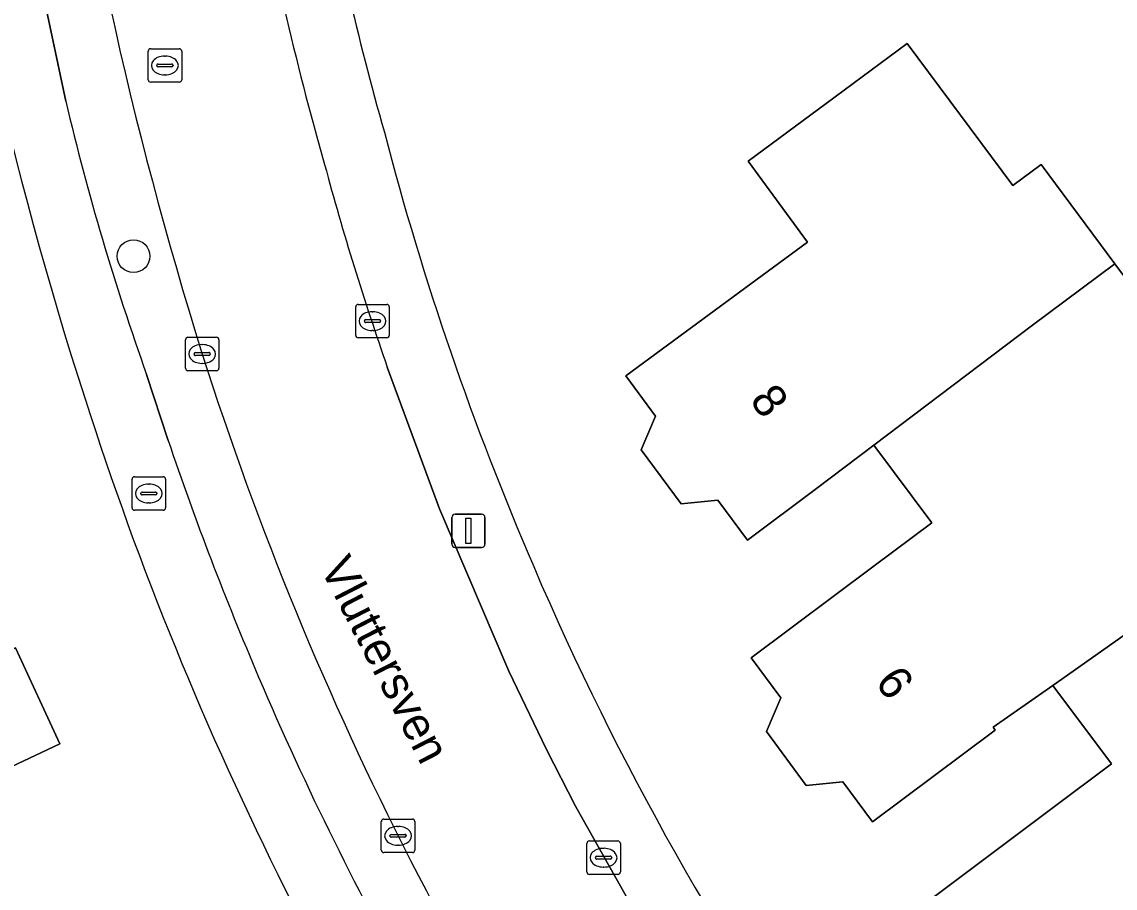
# Model space of a CAD drawing. Extents: x 163426 to 164192, y 380329 to 381641.
# Drawn here: x 163726 to 163758.68, y 381187.61 to 381213.49 of the extents above; entities that cross this region are included whole.
import ezdxf

# ---------------------------------------------------------------- set-up
doc = ezdxf.new("R2010")
doc.units = 0
for name, color, linetype in [('IMGEO_Boom', 7, 'Continuous'), ('IMGEO_Brandkraan', 7, 'Continuous'), ('IMGEO_Erf', 7, 'Continuous'), ('IMGEO_Kolk', 7, 'Continuous'), ('IMGEO_Lichtmast', 7, 'Continuous'), ('IMGEO_Openbare_ruimte_label', 7, 'Continuous'), ('IMGEO_Pand', 7, 'Continuous'), ('IMGEO_Pand_nummerreeks', 7, 'Continuous'), ('IMGEO_Parkeervlak_open', 7, 'Continuous'), ('IMGEO_Rijbaan_lokaal_open', 7, 'Continuous'), ('IMGEO_Rioolput', 7, 'Continuous'), ('IMGEO_Voetpad_open', 7, 'Continuous')]:
    doc.layers.add(name, color=color, linetype=linetype)

msp = doc.modelspace()

# ---------------------------------------------------------------- linework, layer by layer
at = {"layer": 'IMGEO_Boom'}
msp.add_circle((163729.338, 381206.491), 0.489, dxfattribs=at)
at = {"layer": 'IMGEO_Brandkraan'}
for p, q in [((163729.294, 381198.975), (163729.294, 381199.827)), ((163729.369, 381199.901), (163730.221, 381199.901)), ((163730.295, 381199.827), (163730.295, 381198.975)), ((163729.553, 381199.395), (163729.553, 381199.407)), ((163729.596, 381199.444), (163729.994, 381199.444)), ((163729.782, 381199.681), (163729.807, 381199.681)), ((163730.037, 381199.407), (163730.037, 381199.395)), ((163729.991, 381199.358), (163729.593, 381199.358)), ((163729.805, 381199.121), (163729.78, 381199.121)), ((163730.221, 381198.901), (163729.369, 381198.901))]:
    msp.add_line(p, q, dxfattribs=at)
for points in [[(163729.294, 381198.975), (163729.294, 381199.827)], [(163729.369, 381199.901), (163730.221, 381199.901)], [(163730.295, 381199.827), (163730.295, 381198.975)], [(163730.221, 381198.901), (163729.369, 381198.901)]]:
    msp.add_lwpolyline(points, dxfattribs=at)
for centre, radius, start, end in [((163729.371, 381199.825), 0.0765, 91.552, 178.448), ((163729.371, 381199.825), 0.0765, 91.552, 178.448), ((163730.219, 381199.825), 0.0765, 1.552, 88.448), ((163730.219, 381199.825), 0.0765, 1.552, 88.448), ((163729.593, 381199.404), 0.0403, 85.8775, 175.7526), ((163729.998, 381199.406), 0.0386, 1.7309, 96.639), ((163729.59, 381199.394), 0.0366, 178.938, 274.7102), ((163729.994, 381199.401), 0.043, 264.8664, 352.4533), ((163729.371, 381198.977), 0.0765, 181.552, 268.448), ((163729.371, 381198.977), 0.0765, 181.552, 268.448), ((163730.219, 381198.977), 0.0765, 271.552, 358.448), ((163730.219, 381198.977), 0.0765, 271.552, 358.448)]:
    msp.add_arc(centre, radius, start, end, dxfattribs=at)
for centre, major_axis, ratio, start_param, end_param in [((163729.781, 381199.401), (-0.387, 0.002), 0.722429, 4.712389, 7.853982), ((163729.806, 381199.401), (-0.39, 0.002), 0.717154, 1.570796, 4.712389)]:
    msp.add_ellipse(centre, major_axis=major_axis, ratio=ratio, start_param=start_param, end_param=end_param, dxfattribs=at)
at = {"layer": 'IMGEO_Erf'}
for points in [[(163717.855, 381219.215), (163718.143, 381213.343), (163715.515, 381213.206), (163715.679, 381210.09), (163716.998, 381207.286), (163719.362, 381208.398), (163721.882, 381203.078), (163724.403, 381197.754), (163722.002, 381196.647), (163723.421, 381193.642), (163725.807, 381194.791), (163727.137, 381191.923), (163721.688, 381189.346), (163720.358, 381192.229), (163714.615, 381189.514), (163712.449, 381194.108), (163715.479, 381195.537), (163713.761, 381199.18), (163712.027, 381202.855), (163708.998, 381201.426), (163706.058, 381207.644), (163705.722, 381214.476)], [(163753.158, 381187.273), (163756.825, 381190.02), (163758.566, 381191.324), (163756.812, 381193.665), (163755.035, 381192.414), (163755.093, 381192.332), (163751.426, 381189.585), (163750.539, 381190.784), (163749.445, 381190.672), (163748.257, 381192.287), (163748.686, 381193.292), (163747.798, 381194.492), (163751.477, 381197.236), (163753.201, 381198.522), (163751.466, 381200.848), (163749.751, 381199.551), (163747.684, 381198.009), (163746.797, 381199.206), (163745.701, 381199.094), (163744.513, 381200.709), (163744.94, 381201.71), (163744.048, 381202.913), (163747.791, 381205.668), (163749.484, 381206.914), (163747.705, 381209.332), (163750.038, 381211.059), (163752.459, 381212.852), (163755.616, 381208.6), (163756.466, 381209.231), (163758.669, 381206.263), (163761.107, 381202.979)]]:
    msp.add_lwpolyline(points, dxfattribs=at)
for centre, radius, start, end in [((163835.642, 381237.123), 113.261, 186.95585, 197.94301), ((163823.036, 381234.647), 89.602, 190.21727, 195.8365), ((163824.201, 381232.984), 90.289, 194.61942, 203.33817), ((163824.328, 381233.05), 101.243, 197.72274, 215.66381), ((163821.974, 381231.796), 87.774, 203.20204, 215.67742)]:
    msp.add_arc(centre, radius, start, end, dxfattribs=at)
at = {"layer": 'IMGEO_Kolk'}
for p, q in [((163735.979, 381204.127), (163735.979, 381204.979)), ((163736.054, 381205.053), (163736.906, 381205.053)), ((163736.98, 381204.979), (163736.98, 381204.127)), ((163736.467, 381204.833), (163736.492, 381204.833)), ((163736.238, 381204.547), (163736.238, 381204.559)), ((163736.676, 381204.51), (163736.278, 381204.51)), ((163736.281, 381204.596), (163736.679, 381204.596)), ((163736.722, 381204.559), (163736.722, 381204.547)), ((163730.89, 381203.144), (163730.89, 381203.996)), ((163730.965, 381204.07), (163731.817, 381204.07)), ((163731.891, 381203.996), (163731.891, 381203.144)), ((163736.906, 381204.053), (163736.054, 381204.053)), ((163736.49, 381204.273), (163736.465, 381204.273)), ((163731.378, 381203.85), (163731.403, 381203.85)), ((163731.149, 381203.564), (163731.149, 381203.576)), ((163731.587, 381203.527), (163731.189, 381203.527)), ((163731.192, 381203.613), (163731.59, 381203.613)), ((163731.633, 381203.576), (163731.633, 381203.564)), ((163731.817, 381203.07), (163730.965, 381203.07)), ((163731.401, 381203.29), (163731.376, 381203.29)), ((163736.744, 381188.746), (163736.744, 381189.598)), ((163736.819, 381189.672), (163737.671, 381189.672)), ((163737.745, 381189.598), (163737.745, 381188.746)), ((163737.232, 381189.452), (163737.257, 381189.452)), ((163737.003, 381189.166), (163737.003, 381189.178)), ((163737.441, 381189.129), (163737.043, 381189.129)), ((163737.046, 381189.215), (163737.444, 381189.215)), ((163737.487, 381189.178), (163737.487, 381189.166)), ((163742.887, 381188.092), (163742.887, 381188.944)), ((163742.962, 381189.018), (163743.814, 381189.018)), ((163743.888, 381188.944), (163743.888, 381188.092)), ((163737.671, 381188.672), (163736.819, 381188.672)), ((163737.255, 381188.892), (163737.23, 381188.892)), ((163743.375, 381188.798), (163743.4, 381188.798)), ((163743.146, 381188.512), (163743.146, 381188.524)), ((163743.584, 381188.475), (163743.186, 381188.475)), ((163743.189, 381188.561), (163743.587, 381188.561)), ((163743.63, 381188.524), (163743.63, 381188.512)), ((163743.814, 381188.018), (163742.962, 381188.018)), ((163743.398, 381188.238), (163743.373, 381188.238))]:
    msp.add_line(p, q, dxfattribs=at)
for points in [[(163735.979, 381204.127), (163735.979, 381204.979)], [(163736.054, 381205.053), (163736.906, 381205.053)], [(163736.98, 381204.979), (163736.98, 381204.127)], [(163730.89, 381203.144), (163730.89, 381203.996)], [(163730.965, 381204.07), (163731.817, 381204.07)], [(163731.891, 381203.996), (163731.891, 381203.144)], [(163736.906, 381204.053), (163736.054, 381204.053)], [(163731.817, 381203.07), (163730.965, 381203.07)], [(163736.744, 381188.746), (163736.744, 381189.598)], [(163736.819, 381189.672), (163737.671, 381189.672)], [(163737.745, 381189.598), (163737.745, 381188.746)], [(163742.887, 381188.092), (163742.887, 381188.944)], [(163742.962, 381189.018), (163743.814, 381189.018)], [(163743.888, 381188.944), (163743.888, 381188.092)], [(163737.671, 381188.672), (163736.819, 381188.672)], [(163743.814, 381188.018), (163742.962, 381188.018)]]:
    msp.add_lwpolyline(points, dxfattribs=at)
for centre, radius, start, end in [((163736.056, 381204.977), 0.0765, 91.552, 178.448), ((163736.056, 381204.977), 0.0765, 91.552, 178.448), ((163736.904, 381204.977), 0.0765, 1.552, 88.448), ((163736.904, 381204.977), 0.0765, 1.552, 88.448), ((163736.278, 381204.556), 0.0403, 85.8775, 175.7526), ((163736.275, 381204.546), 0.0366, 178.938, 274.7102), ((163736.679, 381204.553), 0.043, 264.8664, 352.4533), ((163736.683, 381204.558), 0.0386, 1.7309, 96.639), ((163730.967, 381203.994), 0.0765, 91.552, 178.448), ((163730.967, 381203.994), 0.0765, 91.552, 178.448), ((163731.815, 381203.994), 0.0765, 1.552, 88.448), ((163731.815, 381203.994), 0.0765, 1.552, 88.448), ((163736.056, 381204.129), 0.0765, 181.552, 268.448), ((163736.056, 381204.129), 0.0765, 181.552, 268.448), ((163736.904, 381204.129), 0.0765, 271.552, 358.448), ((163736.904, 381204.129), 0.0765, 271.552, 358.448), ((163731.189, 381203.573), 0.0403, 85.8775, 175.7526), ((163731.186, 381203.563), 0.0366, 178.938, 274.7102), ((163731.59, 381203.57), 0.043, 264.8664, 352.4533), ((163731.594, 381203.575), 0.0386, 1.7309, 96.639), ((163730.967, 381203.146), 0.0765, 181.552, 268.448), ((163730.967, 381203.146), 0.0765, 181.552, 268.448), ((163731.815, 381203.146), 0.0765, 271.552, 358.448), ((163731.815, 381203.146), 0.0765, 271.552, 358.448), ((163736.821, 381189.596), 0.0765, 91.552, 178.448), ((163736.821, 381189.596), 0.0765, 91.552, 178.448), ((163737.669, 381189.596), 0.0765, 1.552, 88.448), ((163737.669, 381189.596), 0.0765, 1.552, 88.448), ((163737.043, 381189.175), 0.0403, 85.8775, 175.7526), ((163737.04, 381189.165), 0.0366, 178.938, 274.7102), ((163737.444, 381189.172), 0.043, 264.8664, 352.4533), ((163737.448, 381189.177), 0.0386, 1.7309, 96.639), ((163742.964, 381188.942), 0.0765, 91.552, 178.448), ((163742.964, 381188.942), 0.0765, 91.552, 178.448), ((163743.812, 381188.942), 0.0765, 1.552, 88.448), ((163743.812, 381188.942), 0.0765, 1.552, 88.448), ((163736.821, 381188.748), 0.0765, 181.552, 268.448), ((163736.821, 381188.748), 0.0765, 181.552, 268.448), ((163737.669, 381188.748), 0.0765, 271.552, 358.448), ((163737.669, 381188.748), 0.0765, 271.552, 358.448), ((163743.186, 381188.521), 0.0403, 85.8775, 175.7526), ((163743.183, 381188.511), 0.0366, 178.938, 274.7102), ((163743.587, 381188.518), 0.043, 264.8664, 352.4533), ((163743.591, 381188.523), 0.0386, 1.7309, 96.639), ((163742.964, 381188.094), 0.0765, 181.552, 268.448), ((163742.964, 381188.094), 0.0765, 181.552, 268.448), ((163743.812, 381188.094), 0.0765, 271.552, 358.448), ((163743.812, 381188.094), 0.0765, 271.552, 358.448)]:
    msp.add_arc(centre, radius, start, end, dxfattribs=at)
for centre, major_axis, ratio, start_param, end_param in [((163736.466, 381204.553), (-0.387, 0.002), 0.722429, 4.712389, 7.853982), ((163736.491, 381204.553), (-0.39, 0.002), 0.717154, 1.570796, 4.712389), ((163731.377, 381203.57), (-0.387, 0.002), 0.722429, 4.712389, 7.853982), ((163731.402, 381203.57), (-0.39, 0.002), 0.717154, 1.570796, 4.712389), ((163737.231, 381189.172), (-0.387, 0.002), 0.722429, 4.712389, 7.853982), ((163737.256, 381189.172), (-0.39, 0.002), 0.717154, 1.570796, 4.712389), ((163743.374, 381188.518), (-0.387, 0.002), 0.722429, 4.712389, 7.853982), ((163743.399, 381188.518), (-0.39, 0.002), 0.717154, 1.570796, 4.712389)]:
    msp.add_ellipse(centre, major_axis=major_axis, ratio=ratio, start_param=start_param, end_param=end_param, dxfattribs=at)
at = {"layer": 'IMGEO_Lichtmast'}
for p, q in [((163738.952, 381198.785), (163739.742, 381198.785)), ((163739.742, 381198.785), (163738.952, 381198.785)), ((163738.852, 381197.885), (163738.852, 381198.685)), ((163738.852, 381198.685), (163738.852, 381197.885)), ((163739.842, 381198.685), (163739.842, 381197.885)), ((163739.842, 381197.885), (163739.842, 381198.685)), ((163739.742, 381197.785), (163738.952, 381197.785)), ((163738.952, 381197.785), (163739.742, 381197.785))]:
    msp.add_line(p, q, dxfattribs=at)
msp.add_lwpolyline([(163739.272, 381198.66), (163739.422, 381198.66), (163739.422, 381197.91), (163739.272, 381197.91), (163739.272, 381198.66)], dxfattribs=at)
for centre, start, end in [((163738.952, 381198.685), 90, 180), ((163738.952, 381198.685), 90, 180), ((163739.742, 381198.685), 0, 90), ((163739.742, 381198.685), 360, 90), ((163738.952, 381197.885), 180, 270), ((163738.952, 381197.885), 180, 270), ((163739.742, 381197.885), 270, 0), ((163739.742, 381197.885), 270, 0)]:
    msp.add_arc(centre, 0.1, start, end, dxfattribs=at)
at = {"layer": 'IMGEO_Pand'}
for points in [[(163758.669, 381206.263), (163756.466, 381209.231), (163755.616, 381208.6), (163752.459, 381212.852), (163750.038, 381211.059), (163747.705, 381209.332), (163749.484, 381206.914), (163747.791, 381205.668), (163744.048, 381202.913), (163744.94, 381201.71), (163744.513, 381200.709), (163745.701, 381199.094), (163746.797, 381199.206), (163747.684, 381198.009), (163749.751, 381199.551), (163751.466, 381200.848), (163756.207, 381204.434)], [(163759.364, 381200.182), (163761.107, 381202.979), (163758.669, 381206.263), (163756.207, 381204.434), (163751.466, 381200.848), (163753.201, 381198.522), (163751.477, 381197.236), (163747.798, 381194.492), (163748.686, 381193.292), (163748.257, 381192.287), (163749.445, 381190.672), (163750.539, 381190.784), (163751.426, 381189.585), (163755.093, 381192.332), (163755.035, 381192.414), (163756.812, 381193.665), (163759.62, 381195.642), (163761.568, 381197.213)], [(163762.719, 381191.472), (163764.724, 381192.961), (163761.568, 381197.213), (163759.62, 381195.642), (163756.812, 381193.665), (163758.566, 381191.324), (163756.825, 381190.02), (163753.158, 381187.273), (163754.05, 381186.065), (163753.621, 381185.058), (163754.809, 381183.443), (163755.904, 381183.555), (163756.79, 381182.356), (163760.809, 381185.332), (163764.982, 381188.423)], [(163723.421, 381193.642), (163720.358, 381192.229), (163721.688, 381189.346), (163727.137, 381191.923), (163725.807, 381194.791)]]:
    msp.add_lwpolyline(points, close=True, dxfattribs=at)
at = {"layer": 'IMGEO_Parkeervlak_open'}
for points in [[(163726.53, 381214.841), (163727.315, 381211.12)], [(163729.73, 381202.952), (163730.373, 381200.986)]]:
    msp.add_lwpolyline(points, dxfattribs=at)
for centre, radius, start, end in [((163846.681, 381239.693), 120.816, 187.20689, 197.39843), ((163801.864, 381228.721), 76.599, 193.28395, 199.65836), ((163826.009, 381233.643), 99.281, 197.63443, 216.54366), ((163822.219, 381232.056), 96.958, 198.68985, 203.16456), ((163822.554, 381232.142), 97.301, 203.13364, 215.82137)]:
    msp.add_arc(centre, radius, start, end, dxfattribs=at)
at = {"layer": 'IMGEO_Rijbaan_lokaal_open'}
msp.add_lwpolyline([(163746.246, 381174.528), (163750.364, 381177.548), (163747.527, 381181.713), (163745.111, 381185.509), (163742.544, 381190.055), (163741.678, 381191.751), (163740.551, 381194.087), (163738.485, 381198.945), (163736.923, 381203.175)], dxfattribs=at)
for centre, radius, start, end in [((163846.681, 381239.693), 120.816, 187.20689, 197.39843), ((163825.611, 381235.09), 94.181, 190.0625, 195.93652), ((163819.08, 381231.92), 87.04, 195.11046, 199.28374), ((163826.009, 381233.643), 99.281, 197.63443, 216.54366)]:
    msp.add_arc(centre, radius, start, end, dxfattribs=at)
at = {"layer": 'IMGEO_Rioolput'}
for p, q in [((163729.776, 381211.766), (163729.776, 381212.618)), ((163729.851, 381212.692), (163730.703, 381212.692)), ((163730.264, 381212.472), (163730.289, 381212.472)), ((163730.777, 381212.618), (163730.777, 381211.766)), ((163730.035, 381212.186), (163730.035, 381212.198)), ((163730.473, 381212.149), (163730.075, 381212.149)), ((163730.078, 381212.235), (163730.476, 381212.235)), ((163730.519, 381212.198), (163730.519, 381212.186)), ((163730.287, 381211.912), (163730.262, 381211.912)), ((163730.703, 381211.692), (163729.851, 381211.692))]:
    msp.add_line(p, q, dxfattribs=at)
for points in [[(163729.776, 381211.766), (163729.776, 381212.618)], [(163729.851, 381212.692), (163730.703, 381212.692)], [(163730.777, 381212.618), (163730.777, 381211.766)], [(163730.703, 381211.692), (163729.851, 381211.692)]]:
    msp.add_lwpolyline(points, dxfattribs=at)
for centre, radius, start, end in [((163729.853, 381212.616), 0.0765, 91.552, 178.448), ((163729.853, 381212.616), 0.0765, 91.552, 178.448), ((163730.701, 381212.616), 0.0765, 1.552, 88.448), ((163730.701, 381212.616), 0.0765, 1.552, 88.448), ((163730.075, 381212.195), 0.0403, 85.8775, 175.7526), ((163730.072, 381212.185), 0.0366, 178.938, 274.7102), ((163730.476, 381212.192), 0.043, 264.8664, 352.4533), ((163730.48, 381212.197), 0.0386, 1.7309, 96.639), ((163729.853, 381211.768), 0.0765, 181.552, 268.448), ((163729.853, 381211.768), 0.0765, 181.552, 268.448), ((163730.701, 381211.768), 0.0765, 271.552, 358.448), ((163730.701, 381211.768), 0.0765, 271.552, 358.448)]:
    msp.add_arc(centre, radius, start, end, dxfattribs=at)
for centre, major_axis, ratio, start_param, end_param in [((163730.263, 381212.192), (-0.387, 0.002), 0.722429, 4.712389, 7.853982), ((163730.288, 381212.192), (-0.39, 0.002), 0.717154, 1.570796, 4.712389)]:
    msp.add_ellipse(centre, major_axis=major_axis, ratio=ratio, start_param=start_param, end_param=end_param, dxfattribs=at)
at = {"layer": 'IMGEO_Voetpad_open'}
for points in [[(163727.315, 381211.12), (163726.53, 381214.841)], [(163736.923, 381203.175), (163738.485, 381198.945), (163740.551, 381194.087), (163741.678, 381191.751), (163742.544, 381190.055), (163745.111, 381185.509), (163747.527, 381181.713), (163750.364, 381177.548), (163750.652, 381177.154), (163752.049, 381175.159), (163753.243, 381173.468), (163756.361, 381168.965), (163759.947, 381171.513), (163753.857, 381180.16), (163750.674, 381180.604)], [(163730.373, 381200.986), (163729.73, 381202.952)]]:
    msp.add_lwpolyline(points, dxfattribs=at)
for centre, radius, start, end in [((163835.642, 381237.123), 113.261, 186.95585, 197.94301), ((163823.036, 381234.647), 89.602, 190.21727, 195.8365), ((163825.611, 381235.09), 94.181, 190.0625, 195.93652), ((163801.864, 381228.721), 76.599, 193.28395, 199.65836), ((163824.201, 381232.984), 90.289, 194.61942, 203.33817), ((163819.08, 381231.92), 87.04, 195.11046, 199.28374), ((163824.328, 381233.05), 101.243, 197.72274, 215.66381), ((163822.219, 381232.056), 96.958, 198.68985, 203.16456), ((163821.974, 381231.796), 87.774, 203.20204, 215.67742), ((163822.554, 381232.142), 97.301, 203.13364, 215.82137)]:
    msp.add_arc(centre, radius, start, end, dxfattribs=at)

# ---------------------------------------------------------------- texts
at = {"layer": 'IMGEO_Openbare_ruimte_label'}
msp.add_text('Vluttersven', height=1, rotation=297.1797, dxfattribs=at).set_placement((163734.894, 381197.193))
at = {"layer": 'IMGEO_Pand_nummerreeks'}
for s, rotation, p in [('8', 306.5545, (163747.73, 381202.18)), ('6', 306.48, (163751.475, 381193.759))]:
    msp.add_text(s, height=1, rotation=rotation, dxfattribs=at).set_placement(p)

doc.saveas('drawing.dxf')
